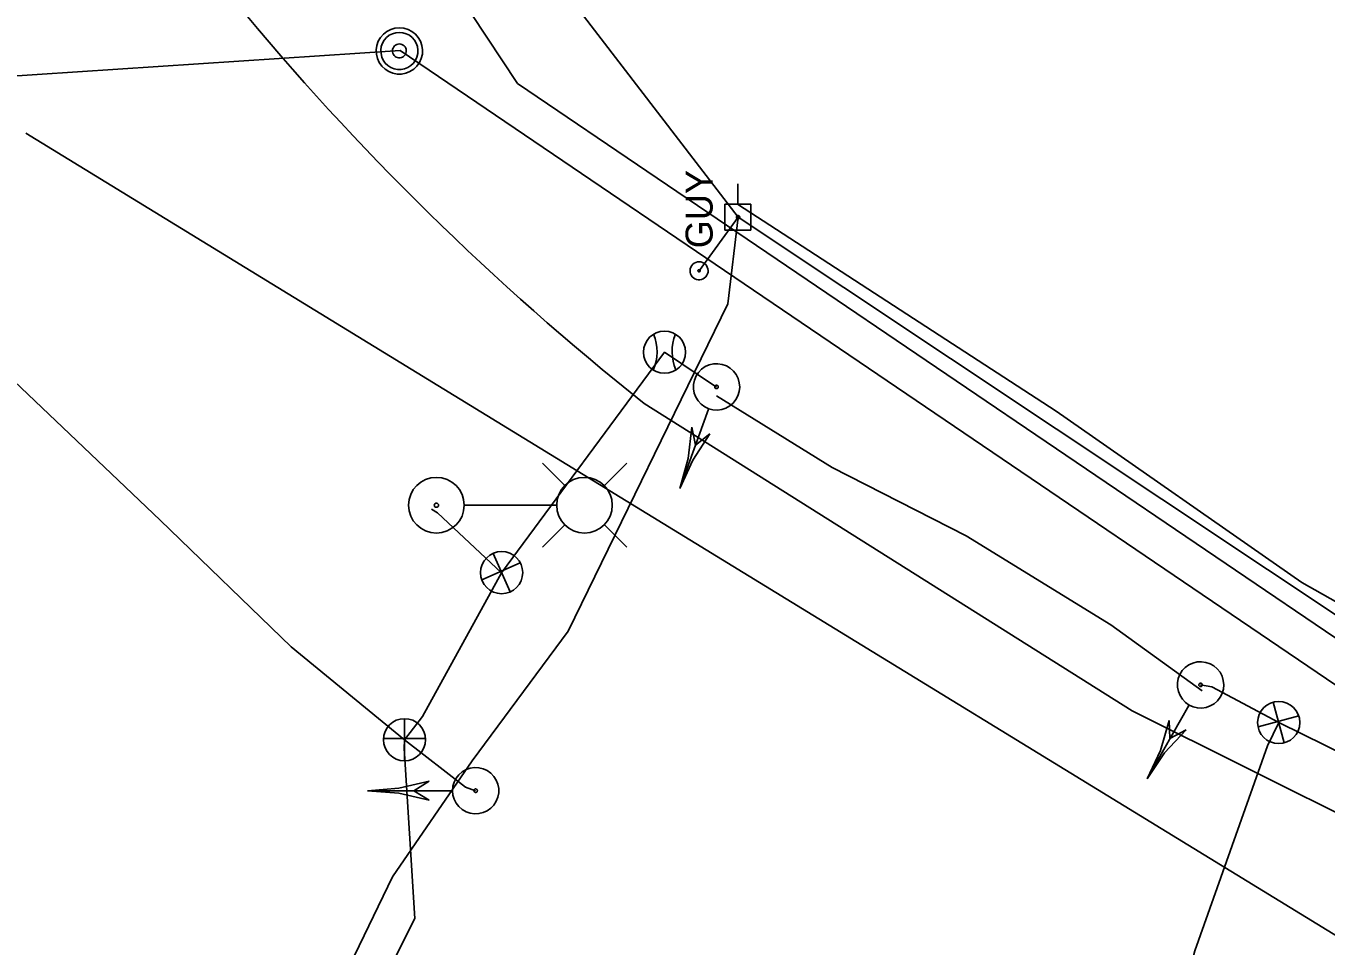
# Model space of a CAD drawing. Extents: x 596028 to 606371, y 330010 to 403088.
# Drawn here: x 602663.8 to 602848.9, y 353560.9 to 353691.9 of the extents above; entities that cross this region are included whole.
import ezdxf

# ---------------------------------------------------------------- set-up
doc = ezdxf.new("R2010")
doc.units = 0
for name, color, linetype in [('E_LTG', 7, 'Continuous'), ('E_LTG_CID', 7, 'Continuous'), ('E_SIG', 7, 'Continuous'), ('E_UTL_E_UG', 7, 'Continuous'), ('E_UTL_EGuyWire', 7, 'Continuous'), ('E_UTL_EPowerPole', 7, 'Continuous'), ('E_UTL_FO_UG_MWFN', 7, 'Continuous'), ('E_UTL_G_UG', 7, 'Continuous'), ('E_UTL_Overhead', 7, 'Continuous'), ('E_UTL_SAN_MH', 7, 'Continuous'), ('E_UTL_SAN_UG_MMSD', 7, 'Continuous'), ('E_UTL_T_UG', 7, 'Continuous')]:
    doc.layers.add(name, color=color, linetype=linetype)

# ---------------------------------------------------------------- blocks, each defined once
blk = doc.blocks.new('_U290')
at = {"layer": 'E_SIG'}
for p, q in [((0, 6.1), (0, -6.1)), ((-6.09, 0.4), (6.1, 0.4))]:
    blk.add_line(p, q, dxfattribs=at)
blk.add_circle((0, 0.01), 6.1, dxfattribs=at)
blk = doc.blocks.new('_U291')
at = {"layer": 'E_SIG'}
blk.add_circle((0, 0.01), 6.1, dxfattribs=at)
for centre, start, end in [((-15.45, 0.12), 336.6741, 22.5272), ((15.46, 0.15), 157.5751, 203.4282)]:
    blk.add_arc(centre, 13.28, start, end, dxfattribs=at)
blk = doc.blocks.new('_U292')
at = {"layer": 'E_SIG'}
for p, q in [((0, 6.1), (0, -6.1)), ((-6.09, 0.4), (6.1, 0.4))]:
    blk.add_line(p, q, dxfattribs=at)
blk.add_circle((0, 0.01), 6.1, dxfattribs=at)
blk = doc.blocks.new('_U293')
at = {"layer": 'E_SIG'}
for p, q in [((0, 6.1), (0, -6.1)), ((-6.09, 0.4), (6.1, 0.4))]:
    blk.add_line(p, q, dxfattribs=at)
blk.add_circle((0, 0.01), 6.1, dxfattribs=at)

msp = doc.modelspace()

# ---------------------------------------------------------------- linework, layer by layer
at = {"layer": 'E_LTG'}
for points in [[(602740.56, 353626.47), (602737.33, 353629.7)], [(602746.1, 353626.47), (602749.33, 353629.7)], [(602739.3, 353623.7), (602726.25, 353623.7)], [(602740.56, 353620.93), (602737.33, 353617.7)], [(602746.1, 353620.93), (602749.33, 353617.7)]]:
    msp.add_lwpolyline(points, dxfattribs=at)
for centre, radius in [((602722.23, 353623.7), 3.96), ((602743.32, 353623.7), 3.96), ((602722.23, 353623.7), 0.303)]:
    msp.add_circle(centre, radius, dxfattribs=at)
at = {"layer": 'E_LTG_CID'}
msp.add_lwpolyline([(602721.55, 353623.12), (602722.41, 353622.6), (602731.52, 353614.09)], dxfattribs=at)
at = {"layer": 'E_SIG'}
for points in [[(602571.72, 353774.84), (602571.97, 353773.77), (602590.27, 353736.74), (602605.34, 353711.08), (602623.14, 353684.38), (602630.1, 353677.26), (602640.77, 353664.51), (602660.07, 353643.26), (602682.9, 353621.55), (602701.56, 353603.51), (602717.69, 353590.29)], [(602731.52, 353614.09), (602754.72, 353645.48), (602761.53, 353640.88), (602762.12, 353640.55)], [(602761.01, 353637.44), (602761.61, 353637.29), (602762.24, 353637.25), (602762.86, 353637.33), (602763.46, 353637.53), (602764, 353637.84), (602764.48, 353638.24), (602764.88, 353638.73), (602765.17, 353639.28), (602765.36, 353639.88), (602765.42, 353640.51), (602765.37, 353641.13), (602765.2, 353641.74), (602764.92, 353642.3), (602764.54, 353642.8), (602764.07, 353643.21), (602763.53, 353643.53), (602762.94, 353643.75), (602762.32, 353643.84), (602761.69, 353643.82), (602761.08, 353643.68), (602760.51, 353643.43), (602759.99, 353643.07), (602759.55, 353642.62), (602759.21, 353642.1), (602758.97, 353641.52), (602758.84, 353640.9), (602758.84, 353640.27), (602758.95, 353639.66), (602759.17, 353639.07), (602759.5, 353638.54), (602759.93, 353638.08), (602760.44, 353637.71), (602761.01, 353637.44)], [(602762.04, 353640.31), (602762.08, 353640.3), (602762.13, 353640.3), (602762.18, 353640.3), (602762.23, 353640.32), (602762.27, 353640.34), (602762.3, 353640.37), (602762.33, 353640.41), (602762.36, 353640.45), (602762.37, 353640.5), (602762.38, 353640.55), (602762.37, 353640.59), (602762.36, 353640.64), (602762.34, 353640.68), (602762.31, 353640.72), (602762.27, 353640.75), (602762.23, 353640.78), (602762.19, 353640.79), (602762.14, 353640.8), (602762.09, 353640.8), (602762.04, 353640.79), (602762, 353640.77), (602761.96, 353640.74), (602761.93, 353640.71), (602761.9, 353640.67), (602761.88, 353640.62), (602761.87, 353640.58), (602761.87, 353640.53), (602761.88, 353640.48), (602761.9, 353640.44), (602761.92, 353640.39), (602761.96, 353640.36), (602761.99, 353640.33), (602762.04, 353640.31)], [(602762.13, 353639.29), (602778.6, 353629.08), (602797.67, 353619.36), (602818.28, 353606.66), (602831.3, 353597.25)], [(602756.91, 353626.06), (602760.99, 353637.39)], [(602756.91, 353626.06), (602758.09, 353630.37), (602758.59, 353634.8)], [(602756.91, 353626.06), (602758.74, 353630.13), (602761.18, 353633.87)], [(602758.6, 353634.8), (602759.14, 353632.27)], [(602759.14, 353632.27), (602761.18, 353633.87)], [(602709.87, 353549.93), (602711, 353551.67), (602713.58, 353553.73), (602719.17, 353564.85), (602717.63, 353589.05), (602717.69, 353590.29), (602720.25, 353593.61), (602731.52, 353614.09)], [(602829.42, 353595.24), (602829.99, 353594.99), (602830.6, 353594.84), (602831.23, 353594.81), (602831.85, 353594.91), (602832.44, 353595.11), (602832.98, 353595.43), (602833.46, 353595.84), (602833.84, 353596.34), (602834.12, 353596.9), (602834.3, 353597.5), (602834.35, 353598.13), (602834.29, 353598.75), (602834.11, 353599.35), (602833.82, 353599.91), (602833.43, 353600.4), (602832.95, 353600.81), (602832.41, 353601.12), (602831.82, 353601.32), (602831.19, 353601.41), (602830.57, 353601.37), (602829.96, 353601.22), (602829.39, 353600.96), (602828.88, 353600.59), (602828.45, 353600.14), (602828.11, 353599.61), (602827.88, 353599.02), (602827.77, 353598.41), (602827.77, 353597.78), (602827.89, 353597.16), (602828.13, 353596.58), (602828.47, 353596.06), (602828.91, 353595.6), (602829.42, 353595.24)], [(602830.93, 353597.89), (602830.97, 353597.87), (602831.02, 353597.86), (602831.07, 353597.86), (602831.12, 353597.86), (602831.16, 353597.88), (602831.2, 353597.9), (602831.24, 353597.94), (602831.27, 353597.97), (602831.29, 353598.02), (602831.3, 353598.06), (602831.31, 353598.11), (602831.3, 353598.16), (602831.29, 353598.2), (602831.27, 353598.25), (602831.24, 353598.28), (602831.2, 353598.32), (602831.16, 353598.34), (602831.11, 353598.35), (602831.07, 353598.36), (602831.02, 353598.36), (602830.97, 353598.35), (602830.93, 353598.33), (602830.89, 353598.3), (602830.86, 353598.26), (602830.83, 353598.22), (602830.81, 353598.18), (602830.8, 353598.13), (602830.8, 353598.08), (602830.81, 353598.04), (602830.83, 353597.99), (602830.86, 353597.95), (602830.89, 353597.92), (602830.93, 353597.89)], [(602831.06, 353598.11), (602832.65, 353597.81), (602842.18, 353592.74)], [(602823.43, 353584.73), (602829.39, 353595.19)], [(602823.43, 353584.73), (602825.33, 353588.77), (602826.59, 353593.06)], [(602826.59, 353593.06), (602826.69, 353590.46)], [(602829.52, 353555.99), (602829.37, 353557), (602830.25, 353560.21), (602840.58, 353589.43), (602842.18, 353592.74)], [(602842.18, 353592.74), (602855.51, 353586.22), (602870.41, 353579.21), (602935.32, 353551.14), (602993.08, 353516.29)], [(602823.43, 353584.73), (602825.93, 353588.43), (602828.98, 353591.69)], [(602826.69, 353590.46), (602828.98, 353591.69)], [(602727.82, 353583.04), (602726.39, 353583.52), (602717.69, 353590.29)], [(602724.52, 353583.04), (602724.58, 353582.42), (602724.76, 353581.82), (602725.04, 353581.26), (602725.43, 353580.77), (602725.9, 353580.35), (602726.45, 353580.04), (602727.04, 353579.84), (602727.66, 353579.75), (602728.29, 353579.78), (602728.9, 353579.92), (602729.47, 353580.18), (602729.98, 353580.55), (602730.41, 353581), (602730.75, 353581.53), (602730.99, 353582.11), (602731.1, 353582.73), (602731.1, 353583.36), (602730.99, 353583.97), (602730.75, 353584.55), (602730.41, 353585.08), (602729.98, 353585.54), (602729.47, 353585.9), (602728.9, 353586.16), (602728.29, 353586.31), (602727.66, 353586.34), (602727.04, 353586.25), (602726.45, 353586.04), (602725.9, 353585.73), (602725.43, 353585.32), (602725.04, 353584.83), (602724.76, 353584.27), (602724.58, 353583.67), (602724.52, 353583.04)], [(602712.42, 353583.04), (602716.87, 353583.39), (602721.22, 353584.42)], [(602721.22, 353584.42), (602719.02, 353583.04)], [(602712.42, 353583.04), (602724.46, 353583.04)], [(602712.42, 353583.04), (602716.87, 353582.7), (602721.22, 353581.67)], [(602719.02, 353583.04), (602721.22, 353581.67)], [(602727.57, 353583.04), (602727.57, 353582.99), (602727.58, 353582.95), (602727.61, 353582.91), (602727.64, 353582.87), (602727.67, 353582.84), (602727.71, 353582.81), (602727.76, 353582.8), (602727.81, 353582.79), (602727.85, 353582.79), (602727.9, 353582.8), (602727.94, 353582.82), (602727.98, 353582.85), (602728.02, 353582.89), (602728.04, 353582.93), (602728.06, 353582.97), (602728.07, 353583.02), (602728.07, 353583.07), (602728.06, 353583.11), (602728.04, 353583.16), (602728.02, 353583.2), (602727.98, 353583.23), (602727.94, 353583.26), (602727.9, 353583.28), (602727.85, 353583.29), (602727.81, 353583.29), (602727.76, 353583.29), (602727.71, 353583.27), (602727.67, 353583.25), (602727.64, 353583.22), (602727.61, 353583.18), (602727.58, 353583.14), (602727.57, 353583.09), (602727.57, 353583.04)]]:
    msp.add_lwpolyline(points, dxfattribs=at)
at = {"layer": 'E_UTL_E_UG'}
for points in [[(602741.01, 353605.74), (602763.72, 353652.37), (602765.19, 353664.71)], [(602709.87, 353549.93), (602709.28, 353553.69), (602709.91, 353558.18), (602715.96, 353570.79), (602727.31, 353587.28), (602741.01, 353605.74)]]:
    msp.add_lwpolyline(points, dxfattribs=at)
at = {"layer": 'E_UTL_EGuyWire'}
msp.add_line((602759.64, 353657.08), (602765.19, 353664.71), dxfattribs=at)
for points in [[(602759.64, 353658.37), (602759.4, 353658.34), (602759.16, 353658.27), (602758.95, 353658.16), (602758.75, 353658.01), (602758.6, 353657.83), (602758.47, 353657.61), (602758.39, 353657.38), (602758.36, 353657.14), (602758.37, 353656.9), (602758.43, 353656.66), (602758.53, 353656.44), (602758.67, 353656.24), (602758.85, 353656.07), (602759.05, 353655.94), (602759.28, 353655.85), (602759.52, 353655.8), (602759.76, 353655.8), (602760, 353655.85), (602760.23, 353655.94), (602760.43, 353656.07), (602760.61, 353656.24), (602760.75, 353656.44), (602760.85, 353656.66), (602760.91, 353656.9), (602760.92, 353657.14), (602760.89, 353657.38), (602760.81, 353657.61), (602760.69, 353657.83), (602760.53, 353658.01), (602760.33, 353658.16), (602760.12, 353658.27), (602759.88, 353658.34), (602759.64, 353658.37)], [(602759.64, 353657.24), (602759.61, 353657.24), (602759.58, 353657.23), (602759.55, 353657.22), (602759.53, 353657.2), (602759.51, 353657.17), (602759.49, 353657.15), (602759.48, 353657.12), (602759.48, 353657.09), (602759.48, 353657.06), (602759.49, 353657.03), (602759.5, 353657), (602759.52, 353656.98), (602759.54, 353656.96), (602759.57, 353656.94), (602759.6, 353656.93), (602759.63, 353656.92), (602759.66, 353656.92), (602759.69, 353656.93), (602759.71, 353656.94), (602759.74, 353656.96), (602759.76, 353656.98), (602759.78, 353657), (602759.79, 353657.03), (602759.8, 353657.06), (602759.8, 353657.09), (602759.8, 353657.12), (602759.79, 353657.15), (602759.77, 353657.17), (602759.75, 353657.2), (602759.73, 353657.22), (602759.7, 353657.23), (602759.67, 353657.24), (602759.64, 353657.24)]]:
    msp.add_lwpolyline(points, dxfattribs=at)
at = {"layer": 'E_UTL_EPowerPole'}
for points in [[(602765.16, 353666.55), (602765.16, 353669.46)], [(602767, 353666.55), (602763.31, 353666.55)], [(602763.31, 353666.55), (602763.31, 353662.86)], [(602765.43, 353664.71), (602765.42, 353664.76), (602765.41, 353664.8), (602765.39, 353664.84), (602765.36, 353664.88), (602765.33, 353664.9), (602765.29, 353664.93), (602765.24, 353664.94), (602765.2, 353664.95), (602765.15, 353664.95), (602765.11, 353664.94), (602765.07, 353664.92), (602765.03, 353664.89), (602765, 353664.86), (602764.98, 353664.82), (602764.96, 353664.78), (602764.95, 353664.73), (602764.95, 353664.69), (602764.96, 353664.64), (602764.98, 353664.6), (602765, 353664.56), (602765.03, 353664.53), (602765.07, 353664.5), (602765.11, 353664.49), (602765.15, 353664.47), (602765.2, 353664.47), (602765.24, 353664.48), (602765.29, 353664.49), (602765.33, 353664.52), (602765.36, 353664.55), (602765.39, 353664.58), (602765.41, 353664.62), (602765.42, 353664.67), (602765.43, 353664.71)], [(602767, 353662.86), (602767, 353666.55)], [(602763.31, 353662.86), (602767, 353662.86)]]:
    msp.add_lwpolyline(points, dxfattribs=at)
at = {"layer": 'E_UTL_FO_UG_MWFN'}
msp.add_lwpolyline([(603063.53, 353478.41), (603058.11, 353484.67), (603036.86, 353498.31), (602992.51, 353528.91), (602973.3, 353542.44), (602955.56, 353552.99), (602934.07, 353563.59), (602894.19, 353585.14), (602873.79, 353596.69), (602845.47, 353612.69), (602810.5, 353637.08), (602765.11, 353666.55)], dxfattribs=at)
at = {"layer": 'E_UTL_G_UG'}
msp.add_line((602873.06, 353589.33), (602733.76, 353683.78), dxfattribs=at)
for points in [[(602733.76, 353683.78), (602567.33, 353935.25)], [(602986.31, 353574.37), (602934.58, 353510.81), (602663.79, 353676.69)]]:
    msp.add_lwpolyline(points, dxfattribs=at)
at = {"layer": 'E_UTL_Overhead'}
msp.add_lwpolyline([(602931.16, 353554.23), (602765.19, 353664.71), (602714.7, 353730.52), (602664.33, 353794.06), (602564.68, 353944.62)], dxfattribs=at)
at = {"layer": 'E_UTL_SAN_MH'}
for points in [[(602716.96, 353691.7), (602716.33, 353691.64), (602715.73, 353691.46), (602715.18, 353691.17), (602714.68, 353690.79), (602714.27, 353690.31), (602713.96, 353689.77), (602713.75, 353689.18), (602713.66, 353688.56), (602713.69, 353687.93), (602713.84, 353687.32), (602714.1, 353686.75), (602714.47, 353686.24), (602714.92, 353685.8), (602715.45, 353685.47), (602716.03, 353685.23), (602716.65, 353685.11), (602717.27, 353685.11), (602717.89, 353685.23), (602718.47, 353685.47), (602719, 353685.8), (602719.45, 353686.24), (602719.82, 353686.75), (602720.08, 353687.32), (602720.23, 353687.93), (602720.26, 353688.56), (602720.17, 353689.18), (602719.96, 353689.77), (602719.65, 353690.31), (602719.24, 353690.79), (602718.74, 353691.17), (602718.19, 353691.46), (602717.58, 353691.64), (602716.96, 353691.7)], [(602716.96, 353691.04), (602716.46, 353690.99), (602715.98, 353690.85), (602715.53, 353690.62), (602715.14, 353690.31), (602714.81, 353689.93), (602714.56, 353689.49), (602714.39, 353689.02), (602714.32, 353688.52), (602714.35, 353688.02), (602714.46, 353687.53), (602714.67, 353687.08), (602714.96, 353686.67), (602715.33, 353686.32), (602715.75, 353686.05), (602716.22, 353685.87), (602716.71, 353685.77), (602717.21, 353685.77), (602717.7, 353685.87), (602718.17, 353686.05), (602718.59, 353686.32), (602718.95, 353686.67), (602719.25, 353687.08), (602719.45, 353687.53), (602719.57, 353688.02), (602719.6, 353688.52), (602719.53, 353689.02), (602719.36, 353689.49), (602719.11, 353689.93), (602718.78, 353690.31), (602718.39, 353690.62), (602717.94, 353690.85), (602717.46, 353690.99), (602716.96, 353691.04)], [(602716.96, 353689.39), (602716.77, 353689.37), (602716.59, 353689.32), (602716.42, 353689.23), (602716.28, 353689.11), (602716.15, 353688.97), (602716.06, 353688.81), (602716, 353688.63), (602715.97, 353688.45), (602715.98, 353688.26), (602716.02, 353688.07), (602716.1, 353687.9), (602716.21, 353687.75), (602716.35, 353687.62), (602716.51, 353687.52), (602716.68, 353687.45), (602716.87, 353687.41), (602717.05, 353687.41), (602717.24, 353687.45), (602717.41, 353687.52), (602717.57, 353687.62), (602717.71, 353687.75), (602717.82, 353687.9), (602717.89, 353688.07), (602717.94, 353688.26), (602717.95, 353688.45), (602717.92, 353688.63), (602717.86, 353688.81), (602717.77, 353688.97), (602717.64, 353689.11), (602717.49, 353689.23), (602717.33, 353689.32), (602717.15, 353689.37), (602716.96, 353689.39)]]:
    msp.add_lwpolyline(points, dxfattribs=at)
at = {"layer": 'E_UTL_SAN_UG_MMSD'}
for p, q in [((602400.64, 353667.45), (602717.07, 353688.47)), ((602717.07, 353688.47), (602941.55, 353536.12))]:
    msp.add_line(p, q, dxfattribs=at)
at = {"layer": 'E_UTL_T_UG'}
msp.add_lwpolyline([(602886.44, 353561.75), (602871.39, 353569.45), (602821.29, 353594.39), (602751.82, 353638.19)], dxfattribs=at)
msp.add_arc((602992.28, 353941.27), 386.88, 219.4298, 231.5712, dxfattribs=at)

# ---------------------------------------------------------------- block references
at = {"layer": 'E_SIG', "xscale": 0.49212500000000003, "yscale": 0.49212500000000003}
for name, p in [('_U291', (602754.72, 353645.48)), ('_U292', (602717.69, 353590.29))]:
    msp.add_blockref(name, p, dxfattribs=at)
at = {"layer": 'E_SIG', "yscale": 0.49212500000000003}
for name, p, xscale, rotation in [('_U290', (602731.52, 353614.09), 0.492125, 23.96109937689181), ('_U293', (602842.18, 353592.74), 0.49212500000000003, 15.270282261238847)]:
    msp.add_blockref(name, p, dxfattribs=dict(at, xscale=xscale, rotation=rotation))

# ---------------------------------------------------------------- texts
at = {"layer": 'E_UTL_EGuyWire'}
msp.add_text('GUY', height=3.85, rotation=90, dxfattribs=at).set_placement((602761.57, 353660.29))

doc.saveas('drawing.dxf')
